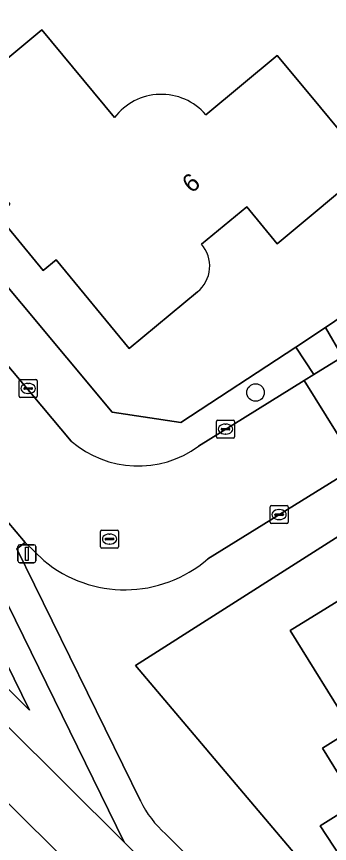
# Model space of a CAD drawing. Extents: x 157320 to 158835, y 386650 to 388491.
# Drawn here: x 157855.31 to 157872.77, y 387210.65 to 387256.81 of the extents above; entities that cross this region are included whole.
import ezdxf

# ---------------------------------------------------------------- set-up
doc = ezdxf.new("R2010")
doc.units = 0
for name, color, linetype in [('IMGEO_Boom', 7, 'Continuous'), ('IMGEO_Erf', 7, 'Continuous'), ('IMGEO_Fietspad_gesloten', 7, 'Continuous'), ('IMGEO_Groenvoorziening', 7, 'Continuous'), ('IMGEO_Kolk', 7, 'Continuous'), ('IMGEO_Lichtmast', 7, 'Continuous'), ('IMGEO_Pand', 7, 'Continuous'), ('IMGEO_Pand_nummerreeks', 7, 'Continuous'), ('IMGEO_Rijbaan_lokaal_gesloten', 7, 'Continuous'), ('IMGEO_Rioolput', 7, 'Continuous'), ('IMGEO_Voetpad_halfverhard', 7, 'Continuous'), ('IMGEO_Voetpad_open', 7, 'Continuous')]:
    doc.layers.add(name, color=color, linetype=linetype)

msp = doc.modelspace()

# ---------------------------------------------------------------- linework, layer by layer
at = {"layer": 'IMGEO_Boom'}
msp.add_circle((157868.65, 387235.821), 0.489, dxfattribs=at)
at = {"layer": 'IMGEO_Erf'}
for points in [[(157877.463, 387323.953), (157870.232, 387315.116), (157867.191, 387311.426), (157860.133, 387302.866), (157857.9, 387300.028), (157855.249, 387296.878), (157844.036, 387283.095), (157841.434, 387279.859), (157832.697, 387269.133), (157832.809, 387268.088), (157837.144, 387262.839), (157837.774, 387262.109), (157847.884, 387250), (157860.639, 387234.724), (157864.481, 387234.155), (157870.893, 387238.359), (157872.559, 387239.456), (157873.603, 387240.168)], [(157865.415, 387241.445), (157861.598, 387238.288), (157857.512, 387243.223), (157856.801, 387242.635), (157854.219, 387245.743), (157854.924, 387246.331), (157851.863, 387250), (157850.855, 387251.209), (157854.706, 387254.4), (157856.712, 387256.062), (157860.773, 387251.167)], [(157865.867, 387251.33), (157869.848, 387254.644), (157871.82, 387252.273), (157873.709, 387250), (157875.016, 387248.428)], [(157875.016, 387248.428), (157869.862, 387244.124), (157868.153, 387246.189), (157865.629, 387244.101)], [(157875.823, 387229.427), (157861.953, 387220.58), (157877.89, 387201.744)]]:
    msp.add_lwpolyline(points, dxfattribs=at)
msp.add_lwpolyline([(157879.969, 387224.324), (157882.736, 387226.067), (157887.037, 387219.239), (157884.065, 387217.411), (157883.489, 387218.348), (157880.813, 387216.669), (157880.494, 387215.213), (157880.261, 387214.148), (157877.251, 387212.237), (157879.053, 387209.48), (157875.229, 387207.093), (157872.262, 387211.633), (157874.281, 387212.894), (157872.389, 387215.975), (157874.028, 387216.998), (157870.576, 387222.538), (157876.837, 387226.396), (157877.83, 387224.776)], close=True, dxfattribs=at)
for centre, radius, start, end in [((157863.386, 387249.193), 3.275, 40.7359, 142.9296), ((157864.234, 387242.877), 1.856, 309.5197, 41.2673)]:
    msp.add_arc(centre, radius, start, end, dxfattribs=at)
at = {"layer": 'IMGEO_Fietspad_gesloten'}
for points in [[(157868.813, 387203.276), (157861.32, 387210.718), (157844.763, 387227.164), (157833.376, 387238.939), (157828.918, 387244.006), (157824.302, 387250), (157810.549, 387267.86), (157810.071, 387268.569), (157804.78, 387275.562), (157801.228, 387280.279), (157797.562, 387285.182)], [(157832.28, 387235.645), (157842.459, 387225.155), (157865.345, 387202.466)]]:
    msp.add_lwpolyline(points, dxfattribs=at)
at = {"layer": 'IMGEO_Groenvoorziening'}
for points in [[(157837.774, 387262.109), (157835.559, 387260.263), (157844.177, 387250), (157858.359, 387233.111)], [(157865.457, 387232.821), (157871.359, 387236.499), (157871.894, 387236.832), (157870.893, 387238.359), (157864.481, 387234.155), (157860.639, 387234.724), (157847.884, 387250), (157837.774, 387262.109)], [(157833.376, 387238.939), (157844.763, 387227.164), (157861.32, 387210.718), (157853.066, 387227.521)], [(157865.345, 387202.466), (157842.459, 387225.155), (157832.28, 387235.645)], [(157874.54, 387199.682), (157877.89, 387201.744), (157861.953, 387220.58), (157875.823, 387229.427), (157874.339, 387231.716), (157865.987, 387226.537)], [(157856.823, 387226.452), (157855.78, 387227.455), (157855.32, 387227.099), (157862.222, 387213.026)], [(157863.623, 387211.181), (157869.448, 387205.368)]]:
    msp.add_lwpolyline(points, dxfattribs=at)
for points in [[(157856.029, 387218.088), (157845.831, 387228.218), (157834.073, 387240.375), (157837.854, 387243.643), (157851.04, 387227.89), (157851.417, 387227.406), (157851.735, 387226.829)], [(157856.029, 387218.088), (157851.735, 387226.829), (157851.417, 387227.406), (157851.04, 387227.89), (157837.854, 387243.643), (157834.073, 387240.375), (157845.831, 387228.218)], [(157874.664, 387238.552), (157873.603, 387240.168), (157872.559, 387239.456), (157873.509, 387237.807)]]:
    msp.add_lwpolyline(points, close=True, dxfattribs=at)
for centre, radius, start, end in [((157862.091, 387237.434), 5.711, 229.1992, 306.1216), ((157861.355, 387231.897), 7.084, 230.2271, 310.8357), ((157867.644, 387215.689), 6.04, 206.1557, 228.2667)]:
    msp.add_arc(centre, radius, start, end, dxfattribs=at)
at = {"layer": 'IMGEO_Kolk'}
for p, q in [((157855.455, 387235.623), (157855.455, 387236.475)), ((157855.53, 387236.549), (157856.382, 387236.549)), ((157856.456, 387236.475), (157856.456, 387235.623)), ((157855.714, 387236.043), (157855.714, 387236.055)), ((157856.152, 387236.006), (157855.754, 387236.006)), ((157855.757, 387236.092), (157856.155, 387236.092)), ((157855.943, 387236.329), (157855.968, 387236.329)), ((157856.198, 387236.055), (157856.198, 387236.043)), ((157856.382, 387235.549), (157855.53, 387235.549)), ((157855.966, 387235.769), (157855.941, 387235.769)), ((157866.471, 387233.354), (157866.471, 387234.206)), ((157866.546, 387234.28), (157867.398, 387234.28)), ((157867.472, 387234.206), (157867.472, 387233.354)), ((157866.73, 387233.774), (157866.73, 387233.786)), ((157867.168, 387233.737), (157866.77, 387233.737)), ((157866.773, 387233.823), (157867.171, 387233.823)), ((157866.959, 387234.06), (157866.984, 387234.06)), ((157867.214, 387233.786), (157867.214, 387233.774)), ((157867.398, 387233.28), (157866.546, 387233.28)), ((157866.982, 387233.5), (157866.957, 387233.5)), ((157869.538, 387229.508), (157870.39, 387229.508)), ((157869.463, 387228.582), (157869.463, 387229.434)), ((157869.722, 387229.002), (157869.722, 387229.014)), ((157869.765, 387229.051), (157870.163, 387229.051)), ((157869.951, 387229.288), (157869.976, 387229.288)), ((157870.206, 387229.014), (157870.206, 387229.002)), ((157870.464, 387229.434), (157870.464, 387228.582)), ((157870.16, 387228.965), (157869.762, 387228.965)), ((157869.974, 387228.728), (157869.949, 387228.728)), ((157870.39, 387228.508), (157869.538, 387228.508))]:
    msp.add_line(p, q, dxfattribs=at)
for points in [[(157855.455, 387235.623), (157855.455, 387236.475)], [(157855.53, 387236.549), (157856.382, 387236.549)], [(157856.456, 387236.475), (157856.456, 387235.623)], [(157856.382, 387235.549), (157855.53, 387235.549)], [(157866.471, 387233.354), (157866.471, 387234.206)], [(157866.546, 387234.28), (157867.398, 387234.28)], [(157867.472, 387234.206), (157867.472, 387233.354)], [(157867.398, 387233.28), (157866.546, 387233.28)], [(157869.538, 387229.508), (157870.39, 387229.508)], [(157869.463, 387228.582), (157869.463, 387229.434)], [(157870.464, 387229.434), (157870.464, 387228.582)], [(157870.39, 387228.508), (157869.538, 387228.508)]]:
    msp.add_lwpolyline(points, dxfattribs=at)
for centre, radius, start, end in [((157855.532, 387236.473), 0.0765, 91.552, 178.448), ((157855.532, 387236.473), 0.0765, 91.552, 178.448), ((157856.38, 387236.473), 0.0765, 1.552, 88.448), ((157856.38, 387236.473), 0.0765, 1.552, 88.448), ((157855.754, 387236.052), 0.0403, 85.8775, 175.7526), ((157855.751, 387236.042), 0.0366, 178.938, 274.7102), ((157856.155, 387236.049), 0.043, 264.8664, 352.4533), ((157856.159, 387236.054), 0.0386, 1.7309, 96.639), ((157855.532, 387235.625), 0.0765, 181.552, 268.448), ((157855.532, 387235.625), 0.0765, 181.552, 268.448), ((157856.38, 387235.625), 0.0765, 271.552, 358.448), ((157856.38, 387235.625), 0.0765, 271.552, 358.448), ((157866.548, 387234.204), 0.0765, 91.552, 178.448), ((157866.548, 387234.204), 0.0765, 91.552, 178.448), ((157867.396, 387234.204), 0.0765, 1.552, 88.448), ((157867.396, 387234.204), 0.0765, 1.552, 88.448), ((157866.77, 387233.783), 0.0403, 85.8775, 175.7526), ((157866.767, 387233.773), 0.0366, 178.938, 274.7102), ((157867.171, 387233.78), 0.043, 264.8664, 352.4533), ((157867.175, 387233.785), 0.0386, 1.7309, 96.639), ((157866.548, 387233.356), 0.0765, 181.552, 268.448), ((157866.548, 387233.356), 0.0765, 181.552, 268.448), ((157867.396, 387233.356), 0.0765, 271.552, 358.448), ((157867.396, 387233.356), 0.0765, 271.552, 358.448), ((157869.54, 387229.432), 0.0765, 91.552, 178.448), ((157869.54, 387229.432), 0.0765, 91.552, 178.448), ((157870.388, 387229.432), 0.0765, 1.552, 88.448), ((157870.388, 387229.432), 0.0765, 1.552, 88.448), ((157869.762, 387229.011), 0.0403, 85.8775, 175.7526), ((157870.167, 387229.013), 0.0386, 1.7309, 96.639), ((157869.54, 387228.584), 0.0765, 181.552, 268.448), ((157869.54, 387228.584), 0.0765, 181.552, 268.448), ((157869.759, 387229.001), 0.0366, 178.938, 274.7102), ((157870.163, 387229.008), 0.043, 264.8664, 352.4533), ((157870.388, 387228.584), 0.0765, 271.552, 358.448), ((157870.388, 387228.584), 0.0765, 271.552, 358.448)]:
    msp.add_arc(centre, radius, start, end, dxfattribs=at)
for centre, major_axis, ratio, start_param, end_param in [((157855.942, 387236.049), (-0.387, 0.002), 0.722429, 4.712389, 7.853982), ((157855.967, 387236.049), (-0.39, 0.002), 0.717154, 1.570796, 4.712389), ((157866.958, 387233.78), (-0.387, 0.002), 0.722429, 4.712389, 7.853982), ((157866.983, 387233.78), (-0.39, 0.002), 0.717154, 1.570796, 4.712389), ((157869.95, 387229.008), (-0.387, 0.002), 0.722429, 4.712389, 7.853982), ((157869.975, 387229.008), (-0.39, 0.002), 0.717154, 1.570796, 4.712389)]:
    msp.add_ellipse(centre, major_axis=major_axis, ratio=ratio, start_param=start_param, end_param=end_param, dxfattribs=at)
at = {"layer": 'IMGEO_Lichtmast'}
for p, q in [((157855.388, 387226.423), (157855.388, 387227.223)), ((157855.388, 387227.223), (157855.388, 387226.423)), ((157855.488, 387227.323), (157856.278, 387227.323)), ((157856.278, 387227.323), (157855.488, 387227.323)), ((157856.378, 387227.223), (157856.378, 387226.423)), ((157856.378, 387226.423), (157856.378, 387227.223)), ((157856.278, 387226.323), (157855.488, 387226.323)), ((157855.488, 387226.323), (157856.278, 387226.323))]:
    msp.add_line(p, q, dxfattribs=at)
msp.add_lwpolyline([(157855.808, 387227.198), (157855.958, 387227.198), (157855.958, 387226.448), (157855.808, 387226.448), (157855.808, 387227.198)], dxfattribs=at)
for centre, start, end in [((157855.488, 387227.223), 90, 180), ((157855.488, 387227.223), 90, 180), ((157856.278, 387227.223), 0, 90), ((157856.278, 387227.223), 360, 90), ((157855.488, 387226.423), 180, 270), ((157855.488, 387226.423), 180, 270), ((157856.278, 387226.423), 270, 0), ((157856.278, 387226.423), 270, 0)]:
    msp.add_arc(centre, 0.1, start, end, dxfattribs=at)
at = {"layer": 'IMGEO_Pand'}
for points in [[(157860.773, 387251.167), (157856.712, 387256.062), (157854.706, 387254.4), (157850.855, 387251.209), (157851.863, 387250), (157854.924, 387246.331), (157854.219, 387245.743), (157856.801, 387242.635), (157857.512, 387243.223), (157861.598, 387238.288), (157865.415, 387241.445)], [(157865.629, 387244.101), (157868.153, 387246.189), (157869.862, 387244.124), (157875.016, 387248.428), (157873.709, 387250), (157871.82, 387252.273), (157869.848, 387254.644), (157865.867, 387251.33)]]:
    msp.add_lwpolyline(points, dxfattribs=at)
msp.add_lwpolyline([(157882.736, 387226.067), (157879.969, 387224.324), (157877.83, 387224.776), (157876.837, 387226.396), (157870.576, 387222.538), (157874.028, 387216.998), (157872.389, 387215.975), (157874.281, 387212.894), (157872.262, 387211.633), (157875.229, 387207.093), (157879.053, 387209.48), (157877.251, 387212.237), (157880.261, 387214.148), (157880.494, 387215.213), (157880.813, 387216.669), (157883.489, 387218.348), (157884.065, 387217.411), (157887.037, 387219.239)], close=True, dxfattribs=at)
for centre, radius, start, end in [((157863.386, 387249.193), 3.275, 40.7359, 142.9296), ((157864.234, 387242.877), 1.856, 309.5197, 41.2673)]:
    msp.add_arc(centre, radius, start, end, dxfattribs=at)
at = {"layer": 'IMGEO_Rijbaan_lokaal_gesloten'}
for points in [[(157858.359, 387233.111), (157844.177, 387250), (157835.559, 387260.263), (157834.952, 387261.019), (157831.781, 387264.766)], [(157826.149, 387262.747), (157836.85, 387250), (157837.469, 387249.263), (157837.68, 387249.446), (157839.61, 387247.211), (157839.385, 387246.949), (157851.753, 387232.207), (157855.78, 387227.455), (157856.823, 387226.452)], [(157913.327, 387262.75), (157901.077, 387255.115), (157897.666, 387252.951), (157892.954, 387250), (157881.189, 387242.631), (157880.275, 387242.058), (157879.976, 387241.871), (157878.863, 387241.174), (157875.438, 387239.052), (157874.664, 387238.552), (157873.509, 387237.807), (157871.894, 387236.832), (157871.359, 387236.499), (157874.339, 387231.716), (157877.757, 387233.862), (157878.656, 387234.422), (157880.112, 387235.329), (157881.007, 387235.886), (157890.343, 387241.7), (157895.169, 387244.741), (157897.983, 387246.503), (157902.983, 387249.634)], [(157874.339, 387231.716), (157871.359, 387236.499), (157865.457, 387232.821)], [(157865.987, 387226.537), (157874.339, 387231.716)]]:
    msp.add_lwpolyline(points, dxfattribs=at)
for centre, radius, start, end in [((157862.091, 387237.434), 5.711, 229.1992, 306.1216), ((157861.355, 387231.897), 7.084, 230.2271, 310.8357)]:
    msp.add_arc(centre, radius, start, end, dxfattribs=at)
at = {"layer": 'IMGEO_Rioolput'}
for p, q in [((157860.073, 387228.143), (157860.925, 387228.143)), ((157859.998, 387227.217), (157859.998, 387228.069)), ((157860.257, 387227.637), (157860.257, 387227.649)), ((157860.3, 387227.686), (157860.698, 387227.686)), ((157860.486, 387227.923), (157860.511, 387227.923)), ((157860.741, 387227.649), (157860.741, 387227.637)), ((157860.999, 387228.069), (157860.999, 387227.217)), ((157860.695, 387227.6), (157860.297, 387227.6)), ((157860.509, 387227.363), (157860.484, 387227.363)), ((157860.925, 387227.143), (157860.073, 387227.143))]:
    msp.add_line(p, q, dxfattribs=at)
for points in [[(157860.073, 387228.143), (157860.925, 387228.143)], [(157859.998, 387227.217), (157859.998, 387228.069)], [(157860.999, 387228.069), (157860.999, 387227.217)], [(157860.925, 387227.143), (157860.073, 387227.143)]]:
    msp.add_lwpolyline(points, dxfattribs=at)
for centre, radius, start, end in [((157860.075, 387228.067), 0.0765, 91.552, 178.448), ((157860.075, 387228.067), 0.0765, 91.552, 178.448), ((157860.923, 387228.067), 0.0765, 1.552, 88.448), ((157860.923, 387228.067), 0.0765, 1.552, 88.448), ((157860.297, 387227.646), 0.0403, 85.8775, 175.7526), ((157860.294, 387227.636), 0.0366, 178.938, 274.7102), ((157860.698, 387227.643), 0.043, 264.8664, 352.4533), ((157860.702, 387227.648), 0.0386, 1.7309, 96.639), ((157860.075, 387227.219), 0.0765, 181.552, 268.448), ((157860.075, 387227.219), 0.0765, 181.552, 268.448), ((157860.923, 387227.219), 0.0765, 271.552, 358.448), ((157860.923, 387227.219), 0.0765, 271.552, 358.448)]:
    msp.add_arc(centre, radius, start, end, dxfattribs=at)
for centre, major_axis, ratio, start_param, end_param in [((157860.485, 387227.643), (-0.387, 0.002), 0.722429, 4.712389, 7.853982), ((157860.51, 387227.643), (-0.39, 0.002), 0.717154, 1.570796, 4.712389)]:
    msp.add_ellipse(centre, major_axis=major_axis, ratio=ratio, start_param=start_param, end_param=end_param, dxfattribs=at)
at = {"layer": 'IMGEO_Voetpad_halfverhard'}
for points in [[(157862.222, 387213.026), (157855.32, 387227.099), (157855.78, 387227.455), (157851.753, 387232.207), (157839.385, 387246.949), (157838.026, 387245.774), (157852.207, 387228.833)], [(157853.066, 387227.521), (157861.32, 387210.718), (157868.813, 387203.276)], [(157869.448, 387205.368), (157863.623, 387211.181)]]:
    msp.add_lwpolyline(points, dxfattribs=at)
msp.add_arc((157867.644, 387215.689), 6.04, 206.1557, 228.2667, dxfattribs=at)
at = {"layer": 'IMGEO_Voetpad_open'}
msp.add_lwpolyline([(157872.559, 387239.456), (157870.893, 387238.359), (157871.894, 387236.832), (157873.509, 387237.807)], close=True, dxfattribs=at)

# ---------------------------------------------------------------- texts
at = {"layer": 'IMGEO_Pand_nummerreeks'}
msp.add_text('6', height=1, rotation=39.5971, dxfattribs=at).set_placement((157865.072, 387246.911))

doc.saveas('drawing.dxf')
